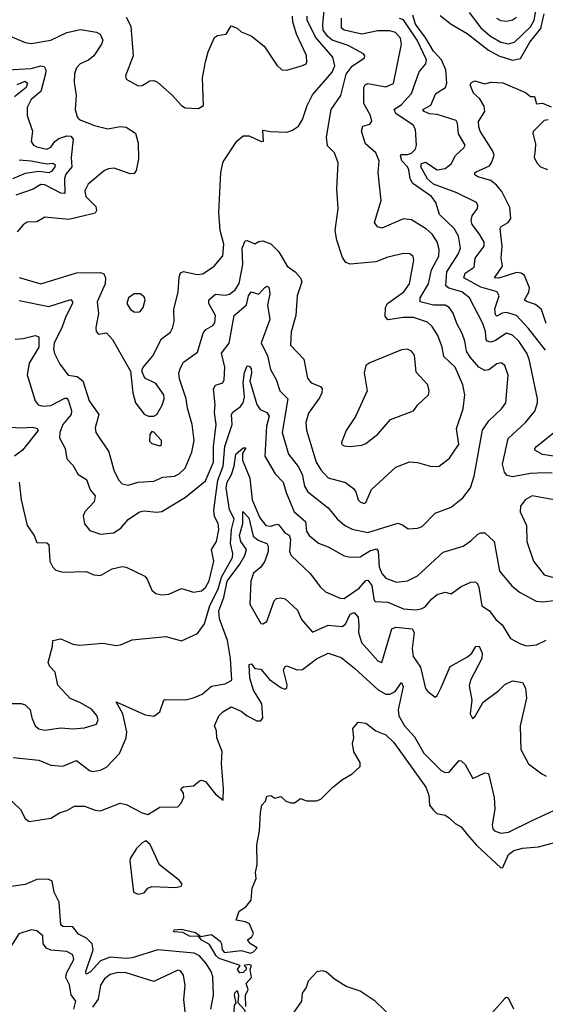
# Model space of a CAD drawing. Extents: x 1603745 to 1745082, y 385868 to 533966.
# Tile 308 of 646: x 1715348 to 1718000, y 405020 to 409988. Entities that reach past the tile are written whole.
import ezdxf

# ---------------------------------------------------------------- set-up
doc = ezdxf.new("R2010")
doc.units = 0

msp = doc.modelspace()

# ---------------------------------------------------------------- linework, layer by layer
at = {"layer": '0CON20XD'}
for points in [[(1715345, 408571.3), (1715495, 408540), (1715605, 408575.5), (1715614.4, 408565), (1715613.5, 408555), (1715580.4, 408490.4), (1715562.5, 408437.5), (1715521.9, 408355), (1715518.1, 408325), (1715523.4, 408303.4), (1715550.5, 408250.5), (1715592.7, 408195), (1715637.2, 408187.2), (1715666.7, 408165), (1715698.5, 408065), (1715747.5, 407995), (1715728.3, 407928.3), (1715732.2, 407905), (1715797.2, 407807.2), (1715823.2, 407715), (1715846.8, 407666.8), (1715865, 407646.5), (1715895, 407638.9), (1715945.3, 407654.7), (1716025, 407659.6), (1716070.5, 407679.5), (1716128.8, 407685), (1716152.9, 407697.1), (1716182.5, 407725), (1716216.6, 407805), (1716228, 407865), (1716218, 407945), (1716195, 408027.5), (1716186.9, 408075), (1716153.4, 408175), (1716151.3, 408205), (1716158.3, 408231.7), (1716175, 408260), (1716245, 408310.6), (1716273.1, 408406.9), (1716286.7, 408425), (1716322.2, 408445), (1716331.6, 408458.4), (1716335.6, 408495), (1716301.9, 408555), (1716302.8, 408575), (1716335, 408602.1), (1716385, 408597.8), (1716406.4, 408603.6), (1716434.6, 408625), (1716455, 408656.7), (1716472.9, 408752.9), (1716470.8, 408835), (1716485, 408872), (1716495, 408874.2), (1716535, 408856.2), (1716555, 408869.2), (1716575, 408871.4), (1716615, 408856.7), (1716655, 408816.2), (1716696.9, 408745), (1716737.5, 408715), (1716764.2, 408685), (1716770.8, 408665), (1716747.8, 408595), (1716740.9, 408495), (1716717.7, 408412.3), (1716714.7, 408345), (1716782.2, 408275), (1716799.4, 408179.4), (1716818.8, 408155), (1716865, 408136.2), (1716873.3, 408125), (1716872, 408105), (1716860.4, 408079.6), (1716805, 408002.5), (1716792.1, 407955), (1716795, 407916.7), (1716844.2, 407755), (1716866.7, 407716.7), (1716905, 407675.6), (1716992, 407652), (1717031.7, 407621.7), (1717044.4, 407605), (1717055.8, 407565), (1717065, 407555.8), (1717085, 407546), (1717095, 407551.2), (1717122.9, 407617.1), (1717245, 407730), (1717315, 407757.5), (1717355, 407754.2), (1717425, 407733.3), (1717465, 407735.8), (1717516.7, 407775), (1717544.1, 407815.9), (1717564.4, 407845), (1717552.5, 407925), (1717585.5, 408025), (1717593.6, 408095), (1717584.1, 408145), (1717545.3, 408235), (1717488, 408288), (1717480, 408335), (1717458.2, 408395), (1717429.2, 408439.2), (1717405, 408462.3), (1717335, 408485.2), (1717285, 408485.8), (1717205, 408473.5), (1717192, 408492), (1717194.1, 408535), (1717203.9, 408555), (1717286.4, 408615), (1717314.5, 408655), (1717336.7, 408775), (1717333.2, 408793.2), (1717315.6, 408805.6), (1717285, 408807.8), (1717205, 408789.5), (1717145, 408765.5), (1717015, 408753.9), (1716993.3, 408763.3), (1716977.3, 408787.3), (1716948.5, 408875), (1716938.8, 408925), (1716955.4, 409035.4), (1716947.5, 409135), (1716954.5, 409265), (1716936, 409316), (1716901.6, 409351.6), (1716895.3, 409395), (1716920, 409535), (1716968.7, 409605), (1716995, 409713.6), (1717025, 409752.8), (1717087.5, 409795), (1717089.2, 409805), (1717082.5, 409815), (1717005, 409858), (1716925, 409885.1), (1716900.6, 409905), (1716879.7, 409935), (1716876.7, 409963.3), (1716884.2, 410035)], [(1717615.2, 410025), (1717675, 409946.7), (1717724.1, 409905), (1717775, 409875.2), (1717815, 409866.9), (1717844.9, 409875.1), (1717925, 409951.9), (1717944.4, 409985), (1717958.5, 410071.5)], [(1715345, 408687.5), (1715455, 408655.2), (1715635, 408710.6), (1715755, 408711.5), (1715772.9, 408705), (1715780, 408685), (1715779.2, 408655), (1715738.1, 408565), (1715745.4, 408505), (1715732.5, 408435), (1715734.1, 408414.1), (1715745, 408401.2), (1715785, 408407.5), (1715816.5, 408375), (1715906.2, 408215), (1715918.6, 408105), (1715931.9, 408055), (1715975, 407998), (1715997.7, 407987.7), (1716025, 407987.5), (1716040, 407995), (1716067.4, 408042.6), (1716076.9, 408075), (1716074.5, 408095), (1716035, 408151.4), (1715979.7, 408179.7), (1715963.8, 408215), (1715968.3, 408231.7), (1716018.9, 408291.1), (1716063, 408377), (1716108.3, 408411.7), (1716119.4, 408430.6), (1716127.5, 408465), (1716125.4, 408525), (1716148, 408615), (1716151.9, 408688.1), (1716159.5, 408710.5), (1716175, 408717.1), (1716242.7, 408702.7), (1716272, 408705), (1716329.4, 408745), (1716373.4, 408796.6), (1716378.2, 408855), (1716359.4, 408925), (1716351.8, 409015), (1716363.1, 409216.9), (1716375, 409271.4), (1716444, 409375), (1716475, 409401.2), (1716505, 409402), (1716567, 409373), (1716577.5, 409375), (1716575, 409430), (1716613, 409423), (1716695, 409420.6), (1716725, 409430), (1716755, 409451.4), (1716775, 409484), (1716797.9, 409555), (1716825, 409608.9), (1716925, 409723.9), (1716937.4, 409755), (1716928.4, 409798.4), (1716840.5, 409900.5), (1716799, 409985), (1716798.7, 410005)], [(1715885, 410000.9), (1715908.3, 409955), (1715920.8, 409805), (1715882, 409705), (1715885, 409687.5), (1715945, 409653.8), (1715965, 409656.2), (1716005, 409680), (1716025, 409681.2), (1716042.7, 409672.7), (1716117.7, 409607.7), (1716163.8, 409555), (1716183.2, 409543.2), (1716250.7, 409539.3), (1716275.8, 409554.2), (1716270, 409695), (1716286, 409776), (1716298.6, 409825), (1716331.2, 409898.8), (1716345, 409908.8), (1716390, 409915), (1716415, 409957.5), (1716445, 409945.8), (1716465, 409926.2), (1716515, 409905.8), (1716581.2, 409855), (1716645, 409758.8), (1716670, 409735), (1716695, 409733.1), (1716774.1, 409755.9), (1716793.3, 409765), (1716797, 409773), (1716795, 409806.7), (1716744.3, 409914.3), (1716726.7, 409976.7), (1716724.7, 410005)], [(1717465, 408827.5), (1717455, 408867.1), (1717428.9, 408905), (1717400.7, 408930.7), (1717325, 408977.8), (1717285, 408982.2), (1717175, 408935.8), (1717153.1, 408943.1), (1717137.5, 408965), (1717171.5, 409075), (1717156.9, 409215), (1717161.8, 409275), (1717145, 409315.5), (1717092.2, 409362.2), (1717072.2, 409425), (1717080, 409450), (1717115, 409461.2), (1717124.2, 409475.8), (1717117.5, 409505), (1717084.7, 409565), (1717084.1, 409645), (1717091, 409659), (1717105, 409665.3), (1717195, 409649.3), (1717233.3, 409666.7), (1717274.7, 409865), (1717268.9, 409895), (1717244, 409924), (1717215, 409931.3), (1717155, 409931.5), (1717075, 409914.7), (1716985, 409934.4), (1716971.8, 409945), (1716971.6, 409995)], [(1718035, 407700.4), (1717995, 407701.5), (1717925, 407697.3), (1717835, 407680.8), (1717807.9, 407687.9), (1717793.5, 407705), (1717783.2, 407745), (1717812.1, 407875), (1717900, 407955), (1717946.7, 408013.3), (1717960, 408055), (1717960, 408075), (1717918.9, 408275), (1717906.4, 408305), (1717865.8, 408365), (1717835, 408396.8), (1717805, 408405.8), (1717745, 408366.8), (1717725, 408361.1), (1717706.9, 408365), (1717700.9, 408375), (1717698.8, 408415), (1717684.7, 408455), (1717617.6, 408585), (1717578.8, 408615), (1717512.6, 408632.6), (1717497.6, 408645), (1717503.1, 408715), (1717559.5, 408805), (1717571.6, 408835), (1717561.6, 408895), (1717539.4, 408935), (1717465.9, 409005), (1717447.5, 409065), (1717425.8, 409095), (1717331.2, 409161.2), (1717317.7, 409185), (1717310.8, 409230.8), (1717304.7, 409245), (1717275.3, 409275), (1717269.1, 409300.9), (1717275, 409307.1), (1717305, 409307.6), (1717324.3, 409315), (1717344.5, 409335), (1717350.5, 409355), (1717344.6, 409434.6), (1717333.1, 409455), (1717245.9, 409515), (1717237.8, 409535), (1717275, 409560.5), (1717325.2, 409614.8), (1717364.2, 409725), (1717396.5, 409765), (1717400.8, 409785), (1717353.5, 409885), (1717285, 409987.8), (1717265, 409993.2)], [(1718001, 408321), (1717915, 408430), (1717855, 408494.7), (1717805, 408510), (1717782.7, 408507.3), (1717755, 408492.7), (1717748.3, 408498.3), (1717745, 408528.8), (1717767.8, 408595), (1717756.7, 408615), (1717675, 408638.3), (1717589.3, 408685), (1717595, 408708.8), (1717641.4, 408738.6), (1717645.8, 408785), (1717691.1, 408845), (1717692.3, 408865), (1717668.4, 408905), (1717631.6, 408955), (1717625.4, 408975), (1717631.6, 408998.4), (1717658.6, 409035), (1717660.3, 409050.3), (1717652, 409065), (1717553.1, 409115), (1717435, 409157.6), (1717405.5, 409185), (1717371.9, 409245), (1717375, 409261.6), (1717395, 409268.4), (1717455, 409230.5), (1717495, 409237.6), (1717525, 409260), (1717546.8, 409303.2), (1717588.7, 409341.3), (1717595.8, 409355), (1717561.3, 409411.3), (1717557.1, 409465), (1717549.6, 409479.6), (1717455, 409510.2), (1717415, 409513), (1717389.5, 409525), (1717381.9, 409535), (1717423.1, 409556.9), (1717446.9, 409615), (1717496.1, 409645), (1717502.9, 409667.1), (1717498.8, 409735), (1717475.8, 409785), (1717435, 409828.3), (1717397.6, 409895), (1717345, 409966), (1717331.4, 410011.4)], [(1717469.6, 410009.6), (1717525, 409965.4), (1717605, 409918.8), (1717713.3, 409833.3), (1717765, 409804.8), (1717835, 409784.3), (1717875, 409791.6), (1717921.7, 409875), (1717976.6, 409943.4), (1717995, 410017.1)], [(1717753.3, 409995), (1717775, 409984), (1717805, 409980.4), (1717835, 409987.3), (1717855, 410000.5)], [(1715295.9, 409905.9), (1715375, 409872.9), (1715405, 409867.3), (1715505, 409885.4), (1715585, 409922.8), (1715655, 409939.1), (1715735, 409925.5), (1715754.2, 409915), (1715767.1, 409885), (1715760.6, 409865), (1715722.5, 409805), (1715695, 409783.1), (1715653.3, 409765), (1715633.6, 409745), (1715624.4, 409715), (1715622.4, 409672.4), (1715633.3, 409605), (1715627.5, 409535), (1715637.2, 409497.2), (1715647.1, 409485), (1715725, 409454.2), (1715792.4, 409437.6), (1715855, 409448.2), (1715885, 409445.3), (1715931.9, 409415), (1715945.4, 409365), (1715946.8, 409285), (1715935, 409226.7), (1715925, 409212), (1715905, 409210), (1715825, 409238.9), (1715795, 409236.1), (1715775, 409227.1), (1715692.5, 409157.5), (1715676.7, 409125), (1715680.9, 409095), (1715731.2, 409045), (1715735.5, 409025), (1715727.8, 409012.2), (1715595, 408980.3), (1715475, 408992.2), (1715435, 408967.8), (1715385, 408966.8), (1715365, 408953.1), (1715335, 408917.1)], [(1715284.4, 409735.6), (1715405, 409741.8), (1715455, 409755.8), (1715471.8, 409751.8), (1715479, 409735), (1715478, 409715), (1715454.8, 409625.2), (1715405, 409584.5), (1715385.3, 409545), (1715385.4, 409505), (1715412.8, 409425), (1715405, 409372.5), (1715417.5, 409355), (1715435, 409346.2), (1715485, 409335.3), (1715504.5, 409345), (1715525, 409373.2), (1715545, 409387.8), (1715585, 409402.4), (1715605, 409400.6), (1715616.9, 409385), (1715608.2, 409291.8), (1715610, 409245), (1715581, 409209), (1715573.3, 409186.7), (1715575, 409110.8), (1715555, 409112.6), (1715475, 409155.3), (1715455, 409156.1), (1715416.5, 409133.5), (1715327.6, 409102.4)], [(1715335, 409660.7), (1715375, 409677.8), (1715386.9, 409666.9), (1715380.8, 409645), (1715321.4, 409598.6)], [(1718003.6, 408455), (1717980, 408525), (1717951.2, 408551.2), (1717905.4, 408565.4), (1717895.6, 408575), (1717916.3, 408613.7), (1717920, 408635), (1717895, 408696.4), (1717878.8, 408708.8), (1717855, 408711.9), (1717765, 408683.3), (1717744.4, 408685), (1717783.3, 408745), (1717777.2, 408785), (1717781.9, 408845), (1717771.6, 408935), (1717777.9, 408945), (1717813.4, 408965), (1717825.9, 408985), (1717820.7, 409040.7), (1717780.2, 409120.2), (1717753.6, 409153.6), (1717725, 409176.6), (1717660, 409195), (1717643.8, 409205), (1717643.8, 409215), (1717650.3, 409219.7), (1717718.7, 409251.3), (1717730.7, 409269.3), (1717741.2, 409305), (1717735.2, 409325), (1717671.7, 409425), (1717665, 409447.5), (1717662.3, 409475), (1717695.5, 409524.5), (1717691.6, 409551.6), (1717668.9, 409588.9), (1717637.4, 409617.4), (1717620.8, 409659.2), (1717628.3, 409671.7), (1717645, 409678.8), (1717695, 409664.3), (1717725, 409671.9), (1717785, 409669.4), (1717900.5, 409620.5), (1717925, 409600), (1717945, 409600), (1717955, 409562.5), (1717985, 409566), (1718028.9, 409548.9)], [(1718015, 409482.3), (1717995, 409479.1), (1717940.8, 409425), (1717937.1, 409415), (1717950.2, 409360.2), (1717949.3, 409330.7), (1717944.6, 409295), (1717956.9, 409265), (1717975.5, 409245.5), (1718011.8, 409231.8)], [(1715345, 409280.1), (1715406.2, 409276.2), (1715485, 409260.2), (1715515, 409263.8), (1715526.3, 409256.3), (1715524.3, 409245), (1715508, 409222), (1715495, 409215.7), (1715445, 409222.5), (1715375, 409211.9), (1715311.1, 409185)], [(1715325, 408375.6), (1715365, 408378.5), (1715425, 408394.5), (1715445, 408387.5), (1715443.5, 408335), (1715395.3, 408255), (1715385.3, 408195.3), (1715425.5, 408065), (1715440.8, 408045), (1715465, 408037.8), (1715505, 408041.1), (1715575, 408078.4), (1715585, 408078.8), (1715594.4, 408064.4), (1715609.2, 408015), (1715607.9, 407995), (1715566.2, 407945), (1715550.6, 407905), (1715548.5, 407878.5), (1715577.8, 407825), (1715585, 407771.2), (1715615, 407740.8), (1715642.9, 407692.9), (1715685, 407667.1), (1715703.1, 407615), (1715728.9, 407585), (1715722.9, 407555), (1715676, 407505), (1715668.1, 407485), (1715674.2, 407444.2), (1715700.8, 407410.8), (1715755, 407391.9), (1715821, 407399), (1715858.5, 407421.5), (1715895, 407466.4), (1715952, 407505), (1715975, 407510), (1716037.9, 407502.1), (1716065, 407505.6), (1716185, 407578.5), (1716285, 407660.4), (1716325, 407754.4), (1716325.8, 407835), (1716339.1, 407945), (1716330.3, 408005), (1716334.7, 408045), (1716325.5, 408125), (1716335, 408144.2), (1716373.3, 408155), (1716379.8, 408170.2), (1716382.2, 408235), (1716366.7, 408305), (1716405.3, 408355), (1716430, 408495), (1716491.4, 408548.6), (1716501.8, 408595), (1716515, 408615.4), (1716555, 408603.1), (1716585, 408637.3), (1716595, 408643.9), (1716605, 408638.5), (1716610, 408605), (1716597.7, 408547.7), (1716610, 408475), (1716566.9, 408356.9), (1716597.5, 408292.5), (1716612.5, 408222.5), (1716641.7, 408171.7), (1716660.8, 408115), (1716700, 408075), (1716671.8, 407905), (1716704.2, 407795), (1716752.8, 407732.8), (1716773.9, 407695), (1716784.5, 407634.5), (1716800.9, 407605), (1716905, 407525.4), (1716949.9, 407469.9), (1716988.9, 407435), (1717025, 407417.2), (1717105, 407400.7), (1717255, 407446.7), (1717279.7, 407439.7), (1717308.8, 407418.8), (1717355, 407421.9), (1717379.2, 407430.8), (1717445, 407497.1), (1717525, 407527.5), (1717584.2, 407575.8), (1717622.2, 407625), (1717641.2, 407685), (1717682.8, 407917.2), (1717715.7, 407964.3), (1717779.4, 408025), (1717801.5, 408055), (1717812.3, 408195), (1717795, 408242.5), (1717777.1, 408257.1), (1717755, 408250.6), (1717715, 408221.5), (1717695, 408217.1), (1717665, 408235.4), (1717620, 408285), (1717602.2, 408315), (1717594.7, 408365), (1717580.6, 408405), (1717553.5, 408455), (1717535, 408507.1), (1717515, 408536.4), (1717495, 408547.8), (1717435, 408547.6), (1717367.8, 408565), (1717369.2, 408585), (1717411.4, 408655), (1717426.2, 408725), (1717462.4, 408795), (1717465, 408827.5)], [(1715945, 408512.2), (1715955, 408515.6), (1715971.1, 408535), (1715981.4, 408575), (1715975, 408588.8), (1715955, 408603.8), (1715925, 408604.4), (1715896.7, 408585), (1715888.5, 408555), (1715906, 408525), (1715925, 408514.4), (1715945, 408512.2)], [(1717015, 407834.4), (1717075, 407840.8), (1717095, 407848.8), (1717155, 407895.7), (1717219.4, 407970.6), (1717335, 408014.4), (1717357.1, 408045), (1717410, 408095), (1717414.4, 408115), (1717407.1, 408145), (1717348.8, 408208.8), (1717340, 408295), (1717325.4, 408315.4), (1717305, 408325.6), (1717275, 408321.5), (1717115, 408256.2), (1717095, 408242.9), (1717085.6, 408205.6), (1717101.9, 408115), (1717041.9, 407985), (1716994.4, 407915), (1716972, 407855), (1716974, 407845), (1716985, 407838), (1717015, 407834.4)], [(1715344.6, 407654.6), (1715354.5, 407565.5), (1715385.8, 407435), (1715420, 407385), (1715435, 407350), (1715485, 407348.8), (1715495, 407340), (1715500.5, 407255), (1715514.3, 407225), (1715530.2, 407210.2), (1715565, 407200), (1715683.7, 407203.7), (1715722.5, 407187.5), (1715755, 407182.9), (1715815, 407217.1), (1715865, 407228.6), (1715885, 407225.7), (1715979.5, 407179.5), (1715991.4, 407165), (1716015, 407110), (1716035, 407092.7), (1716064.7, 407085.3), (1716100.5, 407089.5), (1716165, 407117.1), (1716225, 407098.8), (1716265, 407106.7), (1716285, 407122), (1716303.8, 407156.2), (1716326.9, 407255), (1716315.5, 407315), (1716341.5, 407355), (1716352.8, 407415), (1716349.2, 407445), (1716331.4, 407481.4), (1716326.7, 407513.3), (1716347.3, 407665), (1716374.1, 407735), (1716382.1, 407835), (1716420.2, 407945), (1716416.7, 407995), (1716422.7, 408007.3), (1716460, 408035), (1716475.3, 408055.3), (1716482.2, 408085), (1716474.9, 408155.1), (1716482.3, 408207.7), (1716495, 408241.2), (1716505, 408240), (1716515, 408228.1), (1716517.6, 408205), (1716508.5, 408165), (1716545, 408046.9), (1716560.4, 408020.4), (1716595.2, 408005.2), (1716606.9, 407986.9), (1716592.4, 407937.6), (1716585.4, 407785), (1716636.2, 407696.2), (1716677.9, 407655), (1716692.8, 407602.8), (1716733.3, 407505), (1716789.1, 407455), (1716795, 407406.7), (1716807.8, 407385), (1716855, 407347.1), (1716905, 407328.2), (1716985, 407282.5), (1717014.6, 407275.4), (1717065, 407277.5), (1717115, 407308.3), (1717147.7, 407317.7), (1717156.6, 407306.6), (1717162.3, 407227.7), (1717175, 407192.7), (1717195, 407169.2), (1717249.8, 407149.8), (1717305, 407156.5), (1717355, 407181.5), (1717485, 407301.5), (1717585, 407331.9), (1717625, 407358.6), (1717658.9, 407391.1), (1717675, 407398.6), (1717695, 407397.8), (1717741.1, 407355), (1717769.2, 407205), (1717831.5, 407131.5), (1717869.8, 407099.8), (1717954, 407054), (1717985, 407050.8), (1718045, 407057.6)], [(1715272.9, 407932.9), (1715355, 407928), (1715412.2, 407932.2), (1715436, 407925), (1715440.6, 407915), (1715361.8, 407815), (1715322.1, 407785)], [(1716055, 407838), (1716063.8, 407845), (1716063.8, 407865), (1716025, 407906.7), (1716015, 407910), (1716004.2, 407895), (1716002, 407862), (1716015, 407850), (1716055, 407838)], [(1718088.7, 407778.7), (1717985, 407794.5), (1717946.4, 407815), (1717946.4, 407825), (1717955.4, 407835), (1718068, 407925)], [(1715246.7, 406536.7), (1715355, 406537.3), (1715375, 406531.4), (1715400, 406505), (1715408.6, 406465), (1715425.6, 406425), (1715445, 406409.5), (1715475, 406402.7), (1715554.5, 406414.5), (1715615, 406410), (1715675.5, 406414.5), (1715735, 406432.9), (1715743.1, 406455), (1715737, 406477), (1715709.3, 406509.3), (1715655, 406541.5), (1715601.9, 406561.9), (1715540.6, 406630.6), (1715526.9, 406695), (1715499.2, 406725), (1715491.2, 406745), (1715513.3, 406826.7), (1715514.4, 406855.6), (1715555, 406864.2), (1715615, 406837.5), (1715651.2, 406831.2), (1715768, 406842), (1715835, 406830), (1715856.6, 406833.4), (1715915, 406859.4), (1716085, 406875.8), (1716165, 406854), (1716245, 406891.2), (1716280.9, 406939.1), (1716307.7, 407032.3), (1716349.2, 407115), (1716365.9, 407174.1), (1716421.4, 407275), (1716422.7, 407295), (1716411.6, 407345), (1716415.8, 407415), (1716429.4, 407469.4), (1716406.4, 407515), (1716389.4, 407625), (1716394.6, 407655), (1716416.7, 407693.3), (1716430.4, 407735), (1716438.3, 407795), (1716475, 407827.1), (1716488.3, 407828.3), (1716471.6, 407798.4), (1716471.2, 407765), (1716508.3, 407675), (1716521.5, 407565), (1716559, 407475), (1716590, 407435), (1716615, 407432), (1716645, 407443.1), (1716655, 407438.2), (1716685, 407398.1), (1716706.8, 407386.8), (1716714.3, 407364.3), (1716708.7, 407305), (1716717.1, 407285), (1716813.6, 407193.6), (1716865, 407124.4), (1716890.8, 407100.8), (1716965, 407068.2), (1716985, 407066.8), (1717061.4, 407118.6), (1717095, 407157.5), (1717105, 407160.5), (1717125, 407133.1), (1717134.2, 407064.2), (1717142.1, 407052.1), (1717205, 407049.6), (1717285, 407015.2), (1717345, 407010.2), (1717374.2, 407015.8), (1717394.2, 407025.8), (1717425, 407063.8), (1717455, 407087.9), (1717495, 407100), (1717525, 407090), (1717575, 407127.9), (1717625, 407150), (1717645, 407151.9), (1717655.4, 407145.4), (1717664, 407124), (1717679.7, 407029.7), (1717718.6, 407005), (1717750.9, 406960.9), (1717781.5, 406935), (1717825, 406865.8), (1717875, 406838.1), (1717905, 406828.9), (1717955, 406833.6), (1718005, 406857.1)], [(1718035, 407174.7), (1718075, 407180), (1718095, 407190.9), (1718115, 407211.5), (1718147, 407263), (1718214, 407305), (1718238.8, 407335), (1718254.4, 407395), (1718254.4, 407445), (1718228.3, 407565), (1718220.2, 407580.2), (1718205, 407591.2), (1718155, 407606.2), (1718135, 407605.2), (1718045, 407564.6), (1717934, 407586), (1717897.8, 407565), (1717875, 407533.3), (1717873.1, 407505), (1717904.4, 407435), (1717907.5, 407355), (1717940.4, 407255), (1717995, 407187.1), (1718035, 407174.7)], [(1715314.4, 406264.4), (1715445, 406250.9), (1715505.6, 406225.6), (1715565, 406220.8), (1715635, 406250.6), (1715699.3, 406199.3), (1715715, 406194.3), (1715755, 406201.9), (1715785, 406216.9), (1715850.5, 406285), (1715884.7, 406365), (1715888.1, 406395), (1715868.9, 406485), (1715835, 406546.7), (1715980.2, 406480.2), (1716025, 406473.1), (1716055.6, 406495), (1716075, 406553.8), (1716082.1, 406557.9), (1716185, 406556.7), (1716225, 406566.7), (1716268, 406585), (1716315, 406624.3), (1716385, 406637.1), (1716417.5, 406655), (1716411.1, 406765), (1716396.9, 406855), (1716356.4, 406965), (1716352.7, 407005), (1716377.4, 407072.6), (1716395.3, 407155), (1716458.7, 407241.3), (1716483.3, 407285), (1716491.9, 407315), (1716464, 407355), (1716456.9, 407385), (1716474.5, 407445), (1716473.8, 407506.2), (1716503.5, 407475), (1716525, 407381.5), (1716551, 407361), (1716594.2, 407345), (1716601.5, 407331.5), (1716602, 407305), (1716584.8, 407255), (1716564.2, 407225.8), (1716527.2, 407195), (1716513.3, 407155), (1716508.9, 407038.9), (1716565, 406941.9), (1716575, 406938.9), (1716595, 406951.1), (1716631.2, 407055), (1716643.4, 407066.6), (1716665, 407070.4), (1716687.5, 407065), (1716749.2, 407009.2), (1716770.5, 406960.5), (1716825, 406897.5), (1716905, 406933.1), (1716975, 406925.3), (1716991.4, 406938.6), (1717015, 406987.8), (1717035, 406996), (1717055, 406973.1), (1717058.5, 406931.5), (1717057, 406895), (1717073.3, 406845), (1717155, 406752.2), (1717175, 406744.3), (1717225.3, 406914.7), (1717245, 406921.8), (1717328, 406915), (1717337.7, 406895), (1717328.1, 406815), (1717334, 406775), (1717370.7, 406720.7), (1717395, 406613.8), (1717405, 406599.2), (1717445, 406570), (1717455, 406577.5), (1717475, 406618), (1717520, 406725), (1717607.8, 406772.2), (1717629.3, 406790.7), (1717650, 406825), (1717666.8, 406826.8), (1717681.2, 406791.2), (1717679.3, 406765), (1717621.8, 406655), (1717616.2, 406626.2), (1717630, 406555), (1717621.4, 406485), (1717632.3, 406462.3), (1717646.6, 406473.4), (1717687.1, 406545), (1717765, 406602.7), (1717795, 406633.5), (1717835, 406652.2), (1717885, 406644), (1717900, 406615), (1717904.5, 406565), (1717872.9, 406425), (1717876, 406306), (1717915, 406232.9), (1717981.8, 406181.8), (1718005, 406171.5)], [(1715285, 406066.5), (1715352.5, 406002.5), (1715375, 405956.5), (1715395, 405942.2), (1715505, 405958.5), (1715552, 405988), (1715585, 405996.9), (1715625, 406019.6), (1715675, 406019.6), (1715729.1, 405999.1), (1715755, 405995.9), (1715855, 406034.1), (1715885, 406027), (1715965, 405985.7), (1715995, 405977.5), (1716055, 406013.8), (1716145, 406016.7), (1716163.3, 406035), (1716176, 406065), (1716173.8, 406085), (1716162.1, 406102.1), (1716165, 406110), (1716175, 406117.5), (1716225, 406121.2), (1716255, 406146.7), (1716265, 406150), (1716285, 406143.8), (1716335, 406080), (1716375, 406050), (1716376.3, 406106.3), (1716365.7, 406235), (1716369.6, 406295), (1716343.3, 406365), (1716340.3, 406400.3), (1716330.6, 406425), (1716352.5, 406475), (1716372, 406495), (1716415, 406520), (1716465, 406498.5), (1716495, 406474.4), (1716545, 406449.2), (1716565, 406450.8), (1716574.4, 406465.6), (1716569.6, 406535), (1716526.9, 406605), (1716508.5, 406665), (1716506.1, 406733.9), (1716516.8, 406736.8), (1716535, 406713.3), (1716565, 406711.2), (1716608.9, 406658.9), (1716665, 406618.5), (1716685, 406610.6), (1716695.4, 406614.6), (1716697.6, 406632.4), (1716679.2, 406705), (1716685, 406722.5), (1716695, 406727.5), (1716747.7, 406707.7), (1716775, 406708.3), (1716845, 406762.9), (1716905, 406791.8), (1716969.3, 406769.3), (1717037.9, 406715), (1717156.9, 406606.9), (1717195, 406585.3), (1717215, 406585.3), (1717242.3, 406597.7), (1717275, 406644), (1717282.6, 406622.6), (1717256.7, 406505), (1717260.8, 406475), (1717289.2, 406425), (1717339.8, 406369.8), (1717387.2, 406287.2), (1717475, 406199.6), (1717495, 406189.6), (1717515, 406190.5), (1717565, 406250), (1717575, 406248.9), (1717595, 406230), (1717635, 406158.8), (1717695, 406188), (1717713.9, 406183.9), (1717742.7, 406062.7), (1717745.3, 406005), (1717732.1, 405925), (1717734.6, 405905), (1717742.9, 405895), (1717775, 405884), (1717815, 405887.5), (1717933, 405947), (1718065, 406007.7)], [(1716488.3, 405008.3), (1716486.7, 405065), (1716500, 405095), (1716490, 405125), (1716517.5, 405155), (1716510, 405195), (1716516.7, 405215), (1716505, 405220), (1716480, 405215), (1716490, 405205), (1716490, 405195), (1716475, 405180), (1716458.3, 405178.3), (1716447.5, 405195), (1716460, 405215), (1716355, 405251.5), (1716339.6, 405265), (1716305, 405321.3), (1716263.8, 405345), (1716251.7, 405361.7), (1716205, 405363.5), (1716171.3, 405381.3), (1716126.2, 405385), (1716128, 405395), (1716165, 405399.3), (1716235, 405382.7), (1716261.9, 405361.9), (1716315, 405371.6), (1716358.8, 405338.8), (1716366.7, 405325), (1716368.8, 405295), (1716381.5, 405281.5), (1716465, 405290.5), (1716511.7, 405278.3), (1716528, 405285), (1716546.7, 405305), (1716512.5, 405325), (1716497.5, 405345), (1716519.3, 405360.7), (1716527, 405377), (1716506.7, 405425), (1716486.4, 405436.4), (1716440, 405445), (1716455, 405490), (1716489.3, 405510.7), (1716516.2, 405545), (1716520, 405605), (1716541.2, 405655), (1716538, 405685), (1716545.5, 405725.5), (1716544.6, 405825), (1716557.9, 405895), (1716562.5, 405987.5), (1716570, 406025), (1716587.5, 406045), (1716595, 406070), (1716615, 406072.5), (1716635, 406060), (1716665, 406067.5), (1716690, 406045), (1716717, 406037), (1716735, 406036.7), (1716765, 406057.5), (1716795, 406046.7), (1716845, 406046.2), (1716867.5, 406055), (1716927.5, 406115), (1716975.9, 406154.1), (1717025, 406183.3), (1717065, 406220), (1717065, 406240), (1717033, 406293), (1717027.5, 406335), (1717033.8, 406365), (1717028.3, 406411.7), (1717055, 406442.5), (1717095, 406437.5), (1717145, 406400), (1717195, 406380), (1717235, 406341.4), (1717396.9, 406115), (1717412.9, 406075), (1717416, 406025), (1717435, 406000), (1717452.3, 405982.3), (1717495, 405973.8), (1717515, 405961.2), (1717545, 405931.2), (1717575, 405915.8), (1717605.9, 405875.9), (1717652.7, 405822.7), (1717775, 405708), (1717785, 405710), (1717814.5, 405775), (1717842, 405795), (1717885, 405808.2), (1717965.3, 405814.7), (1718052.5, 405837.5)], [(1715945, 405575.7), (1715975, 405582.5), (1715995, 405605.8), (1716015, 405614.5), (1716135, 405608.6), (1716162.5, 405615), (1716168, 405625), (1716153.8, 405645), (1716053.9, 405723.9), (1716005.5, 405825.5), (1715985, 405844.3), (1715965, 405833.8), (1715936.5, 405805), (1715904.6, 405755), (1715903.6, 405743.6), (1715922, 405585), (1715945, 405575.7)], [(1715755, 405239.8), (1715705, 405184.2), (1715682.5, 405172.5), (1715681.6, 405185), (1715718.5, 405295), (1715713.3, 405325), (1715685, 405353.8), (1715644.1, 405374.1), (1715615, 405411.3), (1715565, 405412.7), (1715555, 405420), (1715547.3, 405535), (1715522.2, 405585), (1715511.2, 405641.2), (1715491.4, 405651.4), (1715435, 405649.5), (1715375, 405624.7), (1715305, 405614.7)], [(1715620.8, 404995), (1715631.2, 405035), (1715607.4, 405067.4), (1715598.7, 405118.7), (1715580.6, 405155), (1715583.7, 405176.3), (1715621.5, 405245), (1715615, 405270), (1715585.3, 405285.3), (1715505, 405293.6), (1715483.4, 405303.4), (1715466.7, 405325), (1715464.6, 405364.6), (1715435, 405391.1), (1715405, 405395.7), (1715344, 405375), (1715285.5, 405285), (1715255, 405256.9), (1715191.8, 405215), (1715125, 405155.9), (1715105, 405127.3), (1715066.3, 405005)], [(1716311.5, 404995), (1716325.3, 405065), (1716322, 405158), (1716314.2, 405185), (1716288.4, 405225), (1716255, 405264.7), (1716228, 405278), (1716045, 405294.1), (1715915.6, 405254.4), (1715885, 405251.1), (1715805, 405257.6), (1715755, 405239.8)], [(1716193.2, 404895), (1716175.5, 405044.5), (1716182.2, 405115), (1716175, 405167.5), (1716158.3, 405188.3), (1716145, 405192), (1716025, 405135.4), (1715885, 405179.2), (1715845, 405180.3), (1715805, 405170.6), (1715775, 405148.8), (1715755, 405116.9), (1715743.3, 405045), (1715715.2, 405004.8)], [(1717270.9, 404910.9), (1717141.2, 405035), (1717065, 405085.9), (1716995, 405109.2), (1716937, 405147), (1716895, 405183.8), (1716875, 405189.2), (1716847.3, 405182.7), (1716803.9, 405136.1), (1716793.3, 405105), (1716772.5, 405075), (1716770, 405035), (1716727.5, 404975)], [(1716435, 404884), (1716423.3, 404885), (1716420, 404905), (1716428.9, 404945), (1716432, 405015), (1716440, 405025), (1716432, 405065), (1716435, 405080), (1716445, 405090), (1716452.5, 405065), (1716448.3, 405028.3), (1716482.5, 404992.5), (1716490, 404945), (1716467.5, 404895), (1716435, 404884)], [(1717841.6, 404995), (1717815, 405050), (1717805, 405054.3), (1717795, 405048.6), (1717730.5, 404975)]]:
    msp.add_lwpolyline(points, dxfattribs=at)

doc.saveas('drawing.dxf')
